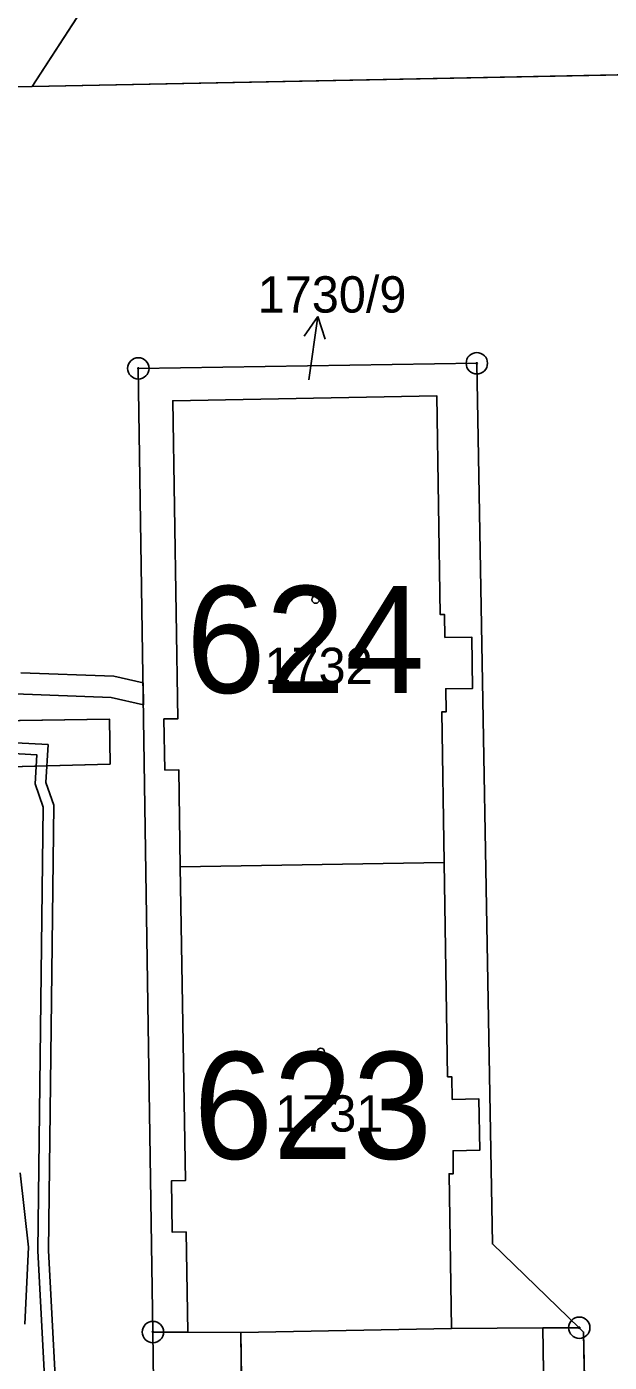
# Model space of a CAD drawing. Extents: x -689422 to -685210, y -987725 to -982160.
# Drawn here: x -687036.2 to -687009, y -985021.9 to -984959.4 of the extents above; entities that cross this region are included whole.
import ezdxf

# ---------------------------------------------------------------- set-up
doc = ezdxf.new("R2010")
doc.units = 0
for name, color, linetype in [('KN_Budovy', 7, 'Continuous'), ('KN_Budovy_cisla_domovni', 7, 'Continuous'), ('KN_Hranice_parcel', 7, 'Continuous'), ('KN_Parcelni cisla', 7, 'Continuous'), ('KN_Parcelni cisla_sipky', 7, 'Continuous'), ('KN_Polygon parcely', 7, 'Continuous'), ('KN_POZEMKY_OSTATNI PLOCHA', 7, 'Continuous'), ('KN_POZEMKY_TTP', 7, 'Continuous'), ('KN_POZEMKY_ZASTAVENA PLOCHA', 7, 'Continuous'), ('KN_VYUZITI_17_ostatni plocha_ostatni komunikace', 7, 'Continuous'), ('KN_VYUZITI_26_ostatni plocha_jina plocha', 7, 'Continuous'), ('KN_Věcná břemena k části', 7, 'Continuous'), ('KN_Značky bodu BP', 7, 'Continuous'), ('KN_Značky budov', 7, 'Continuous')]:
    doc.layers.add(name, color=color, linetype=linetype)

msp = doc.modelspace()

# ---------------------------------------------------------------- linework, layer by layer
at = {"layer": 'KN_Budovy'}
for points in [[(-687016.69, -984998.49), (-687016.8, -984991.45), (-687016.6, -984991.45), (-687016.61, -984990.37), (-687015.36, -984990.35), (-687015.4, -984987.95), (-687016.65, -984987.97), (-687016.67, -984986.9), (-687016.87, -984986.9), (-687017.03, -984976.68), (-687029.38, -984976.9), (-687029.14, -984991.77), (-687029.79, -984991.78), (-687029.75, -984994.17), (-687029.1, -984994.16), (-687029.03, -984998.7)], [(-687029.03, -984998.7), (-687028.79, -985013.37), (-687029.44, -985013.38), (-687029.41, -985015.78), (-687028.76, -985015.77), (-687028.68, -985020.46), (-687026.2, -985020.47), (-687016.34, -985020.28), (-687016.46, -985013.05), (-687016.26, -985013.05), (-687016.27, -985011.97), (-687015.02, -985011.95), (-687015.06, -985009.55), (-687016.31, -985009.57), (-687016.33, -985008.51), (-687016.53, -985008.51), (-687016.69, -984998.49)], [(-687026.48, -985044.91), (-687025.83, -985044.9), (-687025.66, -985055.66), (-687023.05, -985055.61), (-687023.05, -985056.04), (-687021.42, -985056.01), (-687021.42, -985055.58), (-687011.54, -985055.42), (-687011.74, -985042.26), (-687011.54, -985042.25), (-687011.56, -985041.15), (-687010.31, -985041.14), (-687010.34, -985038.74), (-687011.59, -985038.75), (-687011.61, -985037.62), (-687011.81, -985037.63), (-687012.08, -985020.26), (-687016.34, -985020.28), (-687026.2, -985020.47), (-687025.87, -985042.5), (-687026.51, -985042.51)]]:
    msp.add_lwpolyline(points, close=True, dxfattribs=at)
at = {"layer": 'KN_Hranice_parcel'}
for p, q in [((-687035.95, -984962.21), (-687019.2, -984936.37)), ((-687090.07, -984963.3), (-687035.95, -984962.21)), ((-687016.69, -984998.49), (-687029.03, -984998.7)), ((-687016.34, -985020.28), (-687026.2, -985020.47)), ((-687012.08, -985020.26), (-687016.34, -985020.28)), ((-687012.08, -985020.26), (-687010.37, -985020.25)), ((-687030.31, -985020.45), (-687028.68, -985020.46)), ((-687028.68, -985020.46), (-687026.2, -985020.47))]:
    msp.add_line(p, q, dxfattribs=at)
for points in [[(-687035.95, -984962.21), (-686996.88, -984961.43), (-686980.08, -984972.23)], [(-687091.17, -984963.32), (-687049.25, -984965.53), (-687046.44, -984965.96), (-687043.45, -984967.11), (-687041, -984969.33), (-687039.15, -984972.8), (-687038.42, -984976.8), (-687038.47, -984988.85), (-687038.62, -984991.89), (-687032.34, -984991.79), (-687032.31, -984993.89), (-687038.76, -984994.06), (-687038.99, -985000)], [(-687030.31, -985020.45), (-687030.99, -984975.39), (-687015.16, -984975.15), (-687014.43, -985016.33), (-687010.37, -985020.25)], [(-687016.69, -984998.49), (-687016.8, -984991.45), (-687016.6, -984991.45), (-687016.61, -984990.37), (-687015.36, -984990.35), (-687015.4, -984987.95), (-687016.65, -984987.97), (-687016.67, -984986.9), (-687016.87, -984986.9), (-687017.03, -984976.68), (-687029.38, -984976.9), (-687029.14, -984991.77), (-687029.79, -984991.78), (-687029.75, -984994.17), (-687029.1, -984994.16), (-687029.03, -984998.7)], [(-687029.03, -984998.7), (-687028.79, -985013.37), (-687029.44, -985013.38), (-687029.41, -985015.78), (-687028.76, -985015.77), (-687028.68, -985020.46)], [(-687016.34, -985020.28), (-687016.46, -985013.05), (-687016.26, -985013.05), (-687016.27, -985011.97), (-687015.02, -985011.95), (-687015.06, -985009.55), (-687016.31, -985009.57), (-687016.33, -985008.51), (-687016.53, -985008.51), (-687016.69, -984998.49)], [(-687026.2, -985020.47), (-687025.87, -985042.5), (-687026.51, -985042.51), (-687026.48, -985044.91), (-687025.83, -985044.9), (-687025.66, -985055.66), (-687023.05, -985055.61), (-687023.05, -985056.04), (-687021.42, -985056.01), (-687021.42, -985055.58), (-687011.54, -985055.42), (-687011.74, -985042.26), (-687011.54, -985042.25), (-687011.56, -985041.15), (-687010.31, -985041.14), (-687010.34, -985038.74), (-687011.59, -985038.75), (-687011.61, -985037.62), (-687011.81, -985037.63), (-687012.08, -985020.26)], [(-687010.37, -985020.25), (-687010.17, -985020.45), (-687009.78, -985041.13), (-687009.66, -985057.65), (-687025.86, -985057.92)], [(-687028.17, -985055.45), (-687029.08, -985024.82), (-687030.28, -985022.78), (-687030.31, -985020.45)]]:
    msp.add_lwpolyline(points, dxfattribs=at)
at = {"layer": 'KN_Parcelni cisla_sipky'}
for p, q in [((-687022.602, -984972.958), (-687023.238, -984973.88)), ((-687023.02, -984975.93), (-687022.602, -984972.958)), ((-687022.602, -984972.958), (-687022.246, -984974.02))]:
    msp.add_line(p, q, dxfattribs=at)
at = {"layer": 'KN_Polygon parcely'}
for points in [[(-687035.95, -984962.21), (-687019.2, -984936.37), (-687068.02, -984905.78), (-687092.95, -984890.15), (-687110.45, -984866.53), (-687121.52, -984879.68), (-687121.76, -984881.07), (-687136.57, -984902.88), (-687142.47, -984911.12), (-687090.07, -984963.3)], [(-686972.73, -984962.51), (-687013.57, -984927.69), (-687019.2, -984936.37), (-687035.95, -984962.21), (-686996.88, -984961.43), (-686980.08, -984972.23)], [(-687134.93, -984991.18), (-687115.03, -984990.78), (-687094.86, -984990.38), (-687088.42, -984996.66), (-687054.78, -984996.25), (-687049.06, -984996.18), (-687039.43, -984996.06), (-687039.26, -985009.93), (-687038.99, -985000), (-687038.76, -984994.06), (-687032.31, -984993.89), (-687032.34, -984991.79), (-687038.62, -984991.89), (-687038.47, -984988.85), (-687038.42, -984976.8), (-687039.15, -984972.8), (-687041, -984969.33), (-687043.45, -984967.11), (-687046.44, -984965.96), (-687049.25, -984965.53), (-687091.17, -984963.32), (-687117.15, -984963.84), (-687134.89, -984964.2)], [(-687010.37, -985020.25), (-687014.43, -985016.33), (-687015.16, -984975.15), (-687030.99, -984975.39), (-687030.31, -985020.45), (-687028.68, -985020.46), (-687028.76, -985015.77), (-687029.41, -985015.78), (-687029.44, -985013.38), (-687028.79, -985013.37), (-687029.03, -984998.7), (-687029.1, -984994.16), (-687029.75, -984994.17), (-687029.79, -984991.78), (-687029.14, -984991.77), (-687029.38, -984976.9), (-687017.03, -984976.68), (-687016.87, -984986.9), (-687016.67, -984986.9), (-687016.65, -984987.97), (-687015.4, -984987.95), (-687015.36, -984990.35), (-687016.61, -984990.37), (-687016.6, -984991.45), (-687016.8, -984991.45), (-687016.69, -984998.49), (-687016.53, -985008.51), (-687016.33, -985008.51), (-687016.31, -985009.57), (-687015.06, -985009.55), (-687015.02, -985011.95), (-687016.27, -985011.97), (-687016.26, -985013.05), (-687016.46, -985013.05), (-687016.34, -985020.28), (-687012.08, -985020.26)], [(-687016.8, -984991.45), (-687016.6, -984991.45), (-687016.61, -984990.37), (-687015.36, -984990.35), (-687015.4, -984987.95), (-687016.65, -984987.97), (-687016.67, -984986.9), (-687016.87, -984986.9), (-687017.03, -984976.68), (-687029.38, -984976.9), (-687029.14, -984991.77), (-687029.79, -984991.78), (-687029.75, -984994.17), (-687029.1, -984994.16), (-687029.03, -984998.7), (-687016.69, -984998.49)], [(-687015.02, -985011.95), (-687015.06, -985009.55), (-687016.31, -985009.57), (-687016.33, -985008.51), (-687016.53, -985008.51), (-687016.69, -984998.49), (-687029.03, -984998.7), (-687028.79, -985013.37), (-687029.44, -985013.38), (-687029.41, -985015.78), (-687028.76, -985015.77), (-687028.68, -985020.46), (-687026.2, -985020.47), (-687016.34, -985020.28), (-687016.46, -985013.05), (-687016.26, -985013.05), (-687016.27, -985011.97)], [(-687012.08, -985020.26), (-687016.34, -985020.28), (-687026.2, -985020.47), (-687025.87, -985042.5), (-687026.51, -985042.51), (-687026.48, -985044.91), (-687025.83, -985044.9), (-687025.66, -985055.66), (-687023.05, -985055.61), (-687023.05, -985056.04), (-687021.42, -985056.01), (-687021.42, -985055.58), (-687011.54, -985055.42), (-687011.74, -985042.26), (-687011.54, -985042.25), (-687011.56, -985041.15), (-687010.31, -985041.14), (-687010.34, -985038.74), (-687011.59, -985038.75), (-687011.61, -985037.62), (-687011.81, -985037.63)]]:
    msp.add_lwpolyline(points, close=True, dxfattribs=at)
for points in [[(-686996.88, -984961.43), (-687035.95, -984962.21), (-687090.07, -984963.3)], [(-687091.17, -984963.32), (-687049.25, -984965.53), (-687046.44, -984965.96), (-687043.45, -984967.11), (-687041, -984969.33), (-687039.15, -984972.8), (-687038.42, -984976.8), (-687038.47, -984988.85), (-687038.62, -984991.89), (-687032.34, -984991.79), (-687032.31, -984993.89), (-687038.76, -984994.06), (-687038.99, -985000), (-687038.29, -985042.81)], [(-687030.28, -985022.78), (-687030.31, -985020.45), (-687030.99, -984975.39), (-687015.16, -984975.15), (-687014.43, -985016.33), (-687010.37, -985020.25), (-687010.17, -985020.45), (-687009.78, -985041.13)], [(-687009.78, -985041.13), (-687010.17, -985020.45), (-687010.37, -985020.25), (-687012.08, -985020.26), (-687011.81, -985037.63)], [(-687025.87, -985042.5), (-687026.2, -985020.47), (-687028.68, -985020.46), (-687030.31, -985020.45), (-687030.28, -985022.78)]]:
    msp.add_lwpolyline(points, dxfattribs=at)
at = {"layer": 'KN_POZEMKY_OSTATNI PLOCHA'}
for p, q in [((-687035.95, -984962.21), (-686996.88, -984961.43)), ((-687090.07, -984963.3), (-687035.95, -984962.21)), ((-687030.99, -984975.39), (-687015.16, -984975.15)), ((-687015.16, -984975.15), (-687030.99, -984975.39)), ((-687015.16, -984975.15), (-687014.43, -985016.33)), ((-687014.43, -985016.33), (-687015.16, -984975.15)), ((-687030.31, -985020.45), (-687030.99, -984975.39)), ((-687030.99, -984975.39), (-687030.31, -985020.45)), ((-687017.03, -984976.68), (-687029.38, -984976.9)), ((-687029.38, -984976.9), (-687029.14, -984991.77)), ((-687016.87, -984986.9), (-687017.03, -984976.68)), ((-687016.67, -984986.9), (-687016.87, -984986.9)), ((-687016.65, -984987.97), (-687016.67, -984986.9)), ((-687015.4, -984987.95), (-687016.65, -984987.97)), ((-687015.36, -984990.35), (-687015.4, -984987.95)), ((-687016.61, -984990.37), (-687015.36, -984990.35)), ((-687016.6, -984991.45), (-687016.61, -984990.37)), ((-687016.69, -984998.49), (-687016.8, -984991.45)), ((-687016.8, -984991.45), (-687016.6, -984991.45)), ((-687038.62, -984991.89), (-687032.34, -984991.79)), ((-687032.34, -984991.79), (-687038.62, -984991.89)), ((-687032.34, -984991.79), (-687032.31, -984993.89)), ((-687032.31, -984993.89), (-687032.34, -984991.79)), ((-687029.14, -984991.77), (-687029.79, -984991.78)), ((-687029.79, -984991.78), (-687029.75, -984994.17)), ((-687032.31, -984993.89), (-687038.76, -984994.06)), ((-687038.76, -984994.06), (-687032.31, -984993.89)), ((-687029.75, -984994.17), (-687029.1, -984994.16)), ((-687029.1, -984994.16), (-687029.03, -984998.7)), ((-687029.03, -984998.7), (-687028.79, -985013.37)), ((-687016.53, -985008.51), (-687016.69, -984998.49)), ((-687016.33, -985008.51), (-687016.53, -985008.51)), ((-687016.31, -985009.57), (-687016.33, -985008.51)), ((-687015.06, -985009.55), (-687016.31, -985009.57)), ((-687015.02, -985011.95), (-687015.06, -985009.55)), ((-687016.27, -985011.97), (-687015.02, -985011.95)), ((-687016.26, -985013.05), (-687016.27, -985011.97)), ((-687028.79, -985013.37), (-687029.44, -985013.38)), ((-687029.44, -985013.38), (-687029.41, -985015.78)), ((-687016.34, -985020.28), (-687016.46, -985013.05)), ((-687016.46, -985013.05), (-687016.26, -985013.05)), ((-687029.41, -985015.78), (-687028.76, -985015.77)), ((-687028.76, -985015.77), (-687028.68, -985020.46)), ((-687014.43, -985016.33), (-687010.37, -985020.25)), ((-687010.37, -985020.25), (-687014.43, -985016.33)), ((-687012.08, -985020.26), (-687016.34, -985020.28)), ((-687010.37, -985020.25), (-687012.08, -985020.26)), ((-687012.08, -985020.26), (-687010.37, -985020.25)), ((-687011.81, -985037.63), (-687012.08, -985020.26)), ((-687010.37, -985020.25), (-687010.17, -985020.45)), ((-687010.17, -985020.45), (-687010.37, -985020.25)), ((-687028.68, -985020.46), (-687030.31, -985020.45)), ((-687030.28, -985022.78), (-687030.31, -985020.45)), ((-687030.31, -985020.45), (-687028.68, -985020.46)), ((-687030.31, -985020.45), (-687030.28, -985022.78)), ((-687028.68, -985020.46), (-687026.2, -985020.47)), ((-687026.2, -985020.47), (-687025.87, -985042.5)), ((-687010.17, -985020.45), (-687009.78, -985041.13)), ((-687009.78, -985041.13), (-687010.17, -985020.45))]:
    msp.add_line(p, q, dxfattribs=at)
at = {"layer": 'KN_POZEMKY_TTP'}
for p, q in [((-687035.95, -984962.21), (-687019.2, -984936.37)), ((-687019.2, -984936.37), (-687035.95, -984962.21)), ((-686996.88, -984961.43), (-687035.95, -984962.21)), ((-687035.95, -984962.21), (-687090.07, -984963.3))]:
    msp.add_line(p, q, dxfattribs=at)
at = {"layer": 'KN_POZEMKY_ZASTAVENA PLOCHA'}
for p, q in [((-687029.38, -984976.9), (-687017.03, -984976.68)), ((-687029.14, -984991.77), (-687029.38, -984976.9)), ((-687017.03, -984976.68), (-687016.87, -984986.9)), ((-687016.87, -984986.9), (-687016.67, -984986.9)), ((-687016.67, -984986.9), (-687016.65, -984987.97)), ((-687016.65, -984987.97), (-687015.4, -984987.95)), ((-687015.4, -984987.95), (-687015.36, -984990.35)), ((-687015.36, -984990.35), (-687016.61, -984990.37)), ((-687016.61, -984990.37), (-687016.6, -984991.45)), ((-687016.6, -984991.45), (-687016.8, -984991.45)), ((-687016.8, -984991.45), (-687016.69, -984998.49)), ((-687029.79, -984991.78), (-687029.14, -984991.77)), ((-687029.75, -984994.17), (-687029.79, -984991.78)), ((-687029.1, -984994.16), (-687029.75, -984994.17)), ((-687029.03, -984998.7), (-687029.1, -984994.16)), ((-687016.69, -984998.49), (-687029.03, -984998.7)), ((-687029.03, -984998.7), (-687016.69, -984998.49)), ((-687028.79, -985013.37), (-687029.03, -984998.7)), ((-687016.69, -984998.49), (-687016.53, -985008.51)), ((-687016.53, -985008.51), (-687016.33, -985008.51)), ((-687016.33, -985008.51), (-687016.31, -985009.57)), ((-687016.31, -985009.57), (-687015.06, -985009.55)), ((-687015.06, -985009.55), (-687015.02, -985011.95)), ((-687015.02, -985011.95), (-687016.27, -985011.97)), ((-687016.27, -985011.97), (-687016.26, -985013.05)), ((-687029.44, -985013.38), (-687028.79, -985013.37)), ((-687029.41, -985015.78), (-687029.44, -985013.38)), ((-687016.26, -985013.05), (-687016.46, -985013.05)), ((-687016.46, -985013.05), (-687016.34, -985020.28)), ((-687028.76, -985015.77), (-687029.41, -985015.78)), ((-687028.68, -985020.46), (-687028.76, -985015.77)), ((-687026.2, -985020.47), (-687016.34, -985020.28)), ((-687016.34, -985020.28), (-687026.2, -985020.47)), ((-687016.34, -985020.28), (-687012.08, -985020.26)), ((-687012.08, -985020.26), (-687011.81, -985037.63)), ((-687026.2, -985020.47), (-687028.68, -985020.46)), ((-687025.87, -985042.5), (-687026.2, -985020.47))]:
    msp.add_line(p, q, dxfattribs=at)
at = {"layer": 'KN_VYUZITI_17_ostatni plocha_ostatni komunikace'}
for p, q in [((-687038.62, -984991.89), (-687032.34, -984991.79)), ((-687032.34, -984991.79), (-687032.31, -984993.89)), ((-687032.31, -984993.89), (-687038.76, -984994.06))]:
    msp.add_line(p, q, dxfattribs=at)
at = {"layer": 'KN_VYUZITI_26_ostatni plocha_jina plocha'}
for p, q in [((-687035.95, -984962.21), (-686996.88, -984961.43)), ((-687090.07, -984963.3), (-687035.95, -984962.21)), ((-687030.99, -984975.39), (-687015.16, -984975.15)), ((-687015.16, -984975.15), (-687030.99, -984975.39)), ((-687015.16, -984975.15), (-687014.43, -985016.33)), ((-687014.43, -985016.33), (-687015.16, -984975.15)), ((-687030.31, -985020.45), (-687030.99, -984975.39)), ((-687030.99, -984975.39), (-687030.31, -985020.45)), ((-687017.03, -984976.68), (-687029.38, -984976.9)), ((-687029.38, -984976.9), (-687029.14, -984991.77)), ((-687016.87, -984986.9), (-687017.03, -984976.68)), ((-687016.67, -984986.9), (-687016.87, -984986.9)), ((-687016.65, -984987.97), (-687016.67, -984986.9)), ((-687015.4, -984987.95), (-687016.65, -984987.97)), ((-687015.36, -984990.35), (-687015.4, -984987.95)), ((-687016.61, -984990.37), (-687015.36, -984990.35)), ((-687016.6, -984991.45), (-687016.61, -984990.37)), ((-687016.69, -984998.49), (-687016.8, -984991.45)), ((-687016.8, -984991.45), (-687016.6, -984991.45)), ((-687032.34, -984991.79), (-687038.62, -984991.89)), ((-687032.31, -984993.89), (-687032.34, -984991.79)), ((-687029.14, -984991.77), (-687029.79, -984991.78)), ((-687029.79, -984991.78), (-687029.75, -984994.17)), ((-687038.76, -984994.06), (-687032.31, -984993.89)), ((-687029.75, -984994.17), (-687029.1, -984994.16)), ((-687029.1, -984994.16), (-687029.03, -984998.7)), ((-687029.03, -984998.7), (-687028.79, -985013.37)), ((-687016.53, -985008.51), (-687016.69, -984998.49)), ((-687016.33, -985008.51), (-687016.53, -985008.51)), ((-687016.31, -985009.57), (-687016.33, -985008.51)), ((-687015.06, -985009.55), (-687016.31, -985009.57)), ((-687015.02, -985011.95), (-687015.06, -985009.55)), ((-687016.27, -985011.97), (-687015.02, -985011.95)), ((-687016.26, -985013.05), (-687016.27, -985011.97)), ((-687028.79, -985013.37), (-687029.44, -985013.38)), ((-687029.44, -985013.38), (-687029.41, -985015.78)), ((-687016.34, -985020.28), (-687016.46, -985013.05)), ((-687016.46, -985013.05), (-687016.26, -985013.05)), ((-687029.41, -985015.78), (-687028.76, -985015.77)), ((-687028.76, -985015.77), (-687028.68, -985020.46)), ((-687014.43, -985016.33), (-687010.37, -985020.25)), ((-687010.37, -985020.25), (-687014.43, -985016.33)), ((-687012.08, -985020.26), (-687016.34, -985020.28)), ((-687010.37, -985020.25), (-687012.08, -985020.26)), ((-687012.08, -985020.26), (-687010.37, -985020.25)), ((-687011.81, -985037.63), (-687012.08, -985020.26)), ((-687010.37, -985020.25), (-687010.17, -985020.45)), ((-687010.17, -985020.45), (-687010.37, -985020.25)), ((-687028.68, -985020.46), (-687030.31, -985020.45)), ((-687030.28, -985022.78), (-687030.31, -985020.45)), ((-687030.31, -985020.45), (-687028.68, -985020.46)), ((-687030.31, -985020.45), (-687030.28, -985022.78)), ((-687028.68, -985020.46), (-687026.2, -985020.47)), ((-687026.2, -985020.47), (-687025.87, -985042.5)), ((-687010.17, -985020.45), (-687009.78, -985041.13)), ((-687009.78, -985041.13), (-687010.17, -985020.45))]:
    msp.add_line(p, q, dxfattribs=at)
at = {"layer": 'KN_Věcná břemena k části'}
for points in [[(-687095.39, -984987), (-687088.1, -984987.05), (-687070.24, -984986.66), (-687064.12, -984986.74), (-687063.92, -984988.85), (-687063.58, -984992.29), (-687061.55, -984993.91), (-687058.27, -984994.08), (-687051.75, -984994.06), (-687037.95, -984993.33), (-687035.73, -984993.46), (-687035.81, -984994.81), (-687035.44, -984995.9), (-687035.69, -985016.66), (-687035.21, -985025.81), (-687033.96, -985036.98), (-687034.2, -985042.39), (-687034.12, -985045.67), (-687032.94, -985054.62), (-687030.92, -985059.1), (-687027.71, -985061.91), (-687027.5, -985073.42), (-687027.67, -985091.8)], [(-687036.77, -984990.6), (-687032.26, -984990.78), (-687030.75, -984991.12), (-687030.77, -984990.09), (-687032.14, -984989.78), (-687036.48, -984989.62)], [(-687034.71, -985025.77), (-687035.19, -985016.64), (-687034.94, -984995.82), (-687035.31, -984994.75), (-687035.21, -984992.98), (-687037.95, -984992.83)], [(-687036.29, -985020.09), (-687036.12, -985016.48), (-687036.52, -985013.01)]]:
    msp.add_lwpolyline(points, dxfattribs=at)
at = {"layer": 'KN_Značky bodu BP'}
for centre, radius in [((-687015.16, -984975.15), 0.5), ((-687030.99, -984975.39), 0.5), ((-687015.16, -984975.15), 0.0303), ((-687030.99, -984975.39), 0.0303), ((-687030.31, -985020.45), 0.5), ((-687010.37, -985020.25), 0.5), ((-687010.37, -985020.25), 0.0303), ((-687030.31, -985020.45), 0.0303)]:
    msp.add_circle(centre, radius, dxfattribs=at)
at = {"layer": 'KN_Značky budov'}
for centre in [(-687022.697, -984986.199), (-687022.457, -985007.349)]:
    msp.add_circle(centre, 0.175, dxfattribs=at)

# ---------------------------------------------------------------- texts
at = {"layer": 'KN_Budovy_cisla_domovni'}
for s, p in [('624', (-687028.756, -984990.564)), ('623', (-687028.408, -985012.354))]:
    msp.add_text(s, height=5, dxfattribs=at).set_placement(p)
at = {"layer": 'KN_Parcelni cisla'}
for s, p in [('1730/9', (-687025.407, -984972.78)), ('1732', (-687025.09, -984990.15)), ('1731', (-687024.59, -985011.08))]:
    msp.add_text(s, height=1.7, dxfattribs=at).set_placement(p)

doc.saveas('drawing.dxf')
